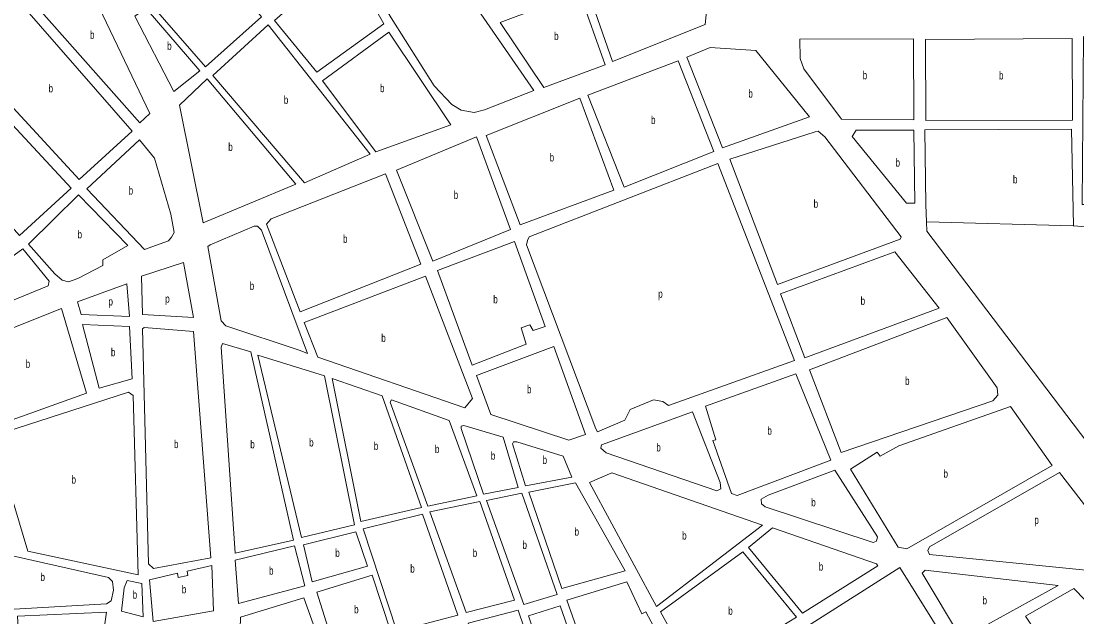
# Model space of a CAD drawing. Extents: x 639657 to 671642, y 222838 to 252123.
# Drawn here: x 651529 to 652848, y 238779 to 239522 of the extents above; entities that cross this region are included whole.
import ezdxf

# ---------------------------------------------------------------- set-up
doc = ezdxf.new("R2010")
doc.units = 0
doc.header["$LTSCALE"] = 4
doc.layers.add('1', color=7, linetype='Continuous', lineweight=13)
doc.layers.add('21', color=7, linetype='Continuous', lineweight=13)
doc.layers.add('7', color=7, linetype='Continuous')

msp = doc.modelspace()

# ---------------------------------------------------------------- linework, layer by layer
at = {"layer": '1'}
for points in [[(652009.55, 239667.98), (651942.55, 239608.18), (651991.63, 239526.5), (652045.11, 239441.38), (652067.2, 239418.34), (652079.04, 239411.39), (652095.17, 239408.2), (652108.06, 239411.46), (652169.78, 239435.8)], [(651595.46, 239605.12), (651538.65, 239552.87), (651677.72, 239395.3), (651690.04, 239407.15)], [(651766.32, 239604.49), (651691.27, 239543.59), (651759.73, 239465.34), (651829.4, 239527.84)], [(651935.58, 239602.25), (651846, 239523.27), (651898.53, 239458.81), (651982.56, 239519.11)], [(652351.45, 239607.1), (652236.59, 239561.67), (652268.01, 239472.04), (652383.93, 239518.01), (652386.54, 239547.02)], [(652226.93, 239557.89), (652127.63, 239520.56), (652182.13, 239439.59), (652258.88, 239467.72)], [(651530.62, 239542.1), (651460.82, 239477.41), (651601.88, 239324.71), (651668.08, 239385.06)], [(651685.38, 239538.21), (651671.43, 239528.5), (651720.06, 239434.62), (651752.76, 239460.49)], [(651837.95, 239517.59), (651768.89, 239454.62), (651883.18, 239320.63), (651965.29, 239356.3)], [(651988.5, 239508.38), (651905.85, 239447.79), (651972.26, 239359), (652066.2, 239393.09)], [(652644.23, 239399.33), (652643.96, 239500.28), (652502.16, 239499.92), (652502.22, 239475.76), (652507.09, 239462.88), (652553.99, 239400.17)], [(652659, 239499.24), (652659.28, 239398.29), (652842.44, 239398.75), (652842.16, 239500.78)], [(652389.92, 239489.44), (652360.95, 239477.55), (652405.3, 239364.36), (652514.24, 239402.76), (652446.87, 239485.82)], [(651449.7, 239466.68), (651390.75, 239411.74), (651475.54, 239312.65), (651527.13, 239254.7), (651591.98, 239313.96)], [(652237, 239429.99), (652282.43, 239315.19), (652394.57, 239359.5), (652350.22, 239472.69)], [(651761.92, 239450.31), (651727.09, 239417.45), (651756.52, 239270.34), (651872.44, 239318.99)], [(652227.34, 239426.2), (652110.37, 239379.73), (652152.58, 239268.14), (652269.55, 239311.39)], [(652644.27, 239386.44), (652572.29, 239386.26), (652567.48, 239378.19), (652635.39, 239295.13), (652645.59, 239295.15)], [(651677.24, 239374.34), (651611.32, 239312.93), (651683.53, 239237.38), (651713.59, 239248.2), (651717.34, 239252.51), (651720.55, 239258.42), (651716.19, 239281.51), (651696.11, 239351.3)], [(652098.02, 239378.09), (651998.23, 239336.49), (652043.66, 239222.76), (652140.77, 239262.21)], [(652521.27, 239383.98), (652414.48, 239349.88), (652473.99, 239193.77), (652627.45, 239250), (652628.52, 239253.23), (652533.11, 239378.1), (652525.03, 239385.06)], [(652399.45, 239344.48), (652163.9, 239253.14), (652161.76, 239248.3), (652160.7, 239242.93), (652247.27, 239013.31), (652249.43, 239009.56), (652283.23, 239024.14), (652290.17, 239037.58), (652319.15, 239049.47), (652330.97, 239047.35), (652337.97, 239042.54), (652495.19, 239098.78)], [(651835.66, 239268.96), (651877.86, 239159.52), (652028.63, 239218.97), (651984.28, 239331.62), (651841.55, 239275.42)], [(651601.14, 239305.38), (651538.44, 239243.98), (651571.32, 239207), (651580.48, 239198.97), (651588.54, 239196.84), (651600.35, 239201.17), (651631.47, 239217.37), (651631.45, 239224.35), (651662.57, 239242.16)], [(651887.13, 239107.46), (651829.77, 239261.43), (651824.39, 239266.25), (651820.63, 239266.24), (651765.37, 239243.01), (651762.69, 239240.85), (651779.06, 239148), (651784.98, 239142.11), (651877.99, 239111.19)], [(652145.65, 239247.18), (652049.6, 239210.96), (652092.89, 239092.94), (652159.97, 239118.88), (652154, 239139.27), (652164.73, 239143.06), (652169.05, 239136.09), (652184.08, 239140.96)], [(651531.47, 239238.06), (651460.69, 239186.84), (651478.43, 239157.46), (651563.31, 239191.94), (651564.36, 239197.85)], [(652620.51, 239234.41), (652477.78, 239181.97), (652508.08, 239102.03), (652676.03, 239164.21)], [(651679.682, 239204.033), (651680.946, 239155.959), (651744.851, 239152.471), (651732.07, 239221.072)], [(652034.58, 239203.95), (651882.73, 239146.11), (651900.04, 239102.66), (652083.37, 239039.75), (652093.01, 239051.05)], [(651599.754, 239171.743), (651604.261, 239155.959), (651664.68, 239153.633), (651661.194, 239194.329)], [(651579.84, 239163.76), (651460.08, 239116.05), (651490.98, 239015.18), (651611.18, 239057.9)], [(652685.73, 239152.42), (652514.03, 239087.01), (652553.52, 238984.01), (652742.95, 239048.38), (652749.38, 239055.38), (652748.28, 239064.51)], [(651606.11, 239143.8), (651626.72, 239064.2), (651668.07, 239075.76), (651664.78, 239141.27)], [(651744.71, 239135.02), (651682.93, 239139.7), (651680.79, 239138.09), (651688.57, 238844.91), (651694.49, 238839.02), (651766.24, 238852.18)], [(651816.22, 239109.43), (651780.74, 239120.08), (651779.15, 239115.24), (651796.5, 238858.07), (651869.51, 238874.36)], [(652194.89, 239116.28), (652098.3, 239080.06), (652116.16, 239031.24), (652213.47, 238999.27), (652234.4, 239006.3)], [(651908.16, 239079.59), (651824.83, 239105.15), (651879.7, 238877.61), (651945.73, 238893.35)], [(651980.2, 239054.53), (651917.83, 239076.39), (651953.77, 238897.66), (652029.46, 238915.04)], [(652496.85, 239082.14), (652384.16, 239041.58), (652397.17, 238999.73), (652393.41, 238998.64), (652416.69, 238932.65), (652423.68, 238929.99), (652540.65, 238974.31)], [(651663.28, 239059.1), (651494.23, 239004.44), (651537.59, 238860.64), (651675.72, 238830.92), (651669.2, 239054.82)], [(651990.43, 239046.5), (652037.51, 238916.67), (652098.71, 238929.71), (652064.08, 239023.59), (651992.03, 239049.73)], [(652402.68, 238946.58), (652368.07, 239034.56), (652254.31, 238993.46), (652253.24, 238989.16), (652260.24, 238983.27), (652398.42, 238935.83), (652403.24, 238938.53)], [(652598.64, 238984.12), (652565.39, 238963.1), (652624.74, 238865.52), (652635.49, 238863.39), (652817.3, 238967.49), (652764.99, 239041.46), (652625.47, 238992.24), (652602.41, 238979.3)], [(652079.14, 239013.97), (652106.76, 238931.88), (652150.25, 238940.04), (652131.28, 239002.82), (652082.36, 239017.73), (652079.14, 239016.65)], [(652144.18, 238996.95), (652143.12, 238994.79), (652159.37, 238942.21), (652217.35, 238953.1), (652206.54, 238979.38), (652148.48, 238996.96)], [(652455.47, 238893.01), (652267.29, 238958.59), (652239.4, 238946.17), (652323.07, 238791.73)], [(652598.93, 238878.34), (652545.52, 238961.97), (652462.35, 238930.62), (652453.77, 238925.76), (652454.32, 238919.86), (652458.63, 238916.11), (652593.57, 238871.34), (652597.87, 238872.96)], [(652661.82, 238861.31), (652663.98, 238856.48), (652925.64, 238830.29), (652826.45, 238958.92), (652663.95, 238866.15)], [(652221.67, 238946.13), (652163.69, 238934.17), (652204.84, 238813.98), (652283.74, 238836.2)], [(652154.56, 238933.07), (652110.54, 238923.83), (652157.09, 238794), (652198.96, 238806.45)], [(652102.49, 238922.74), (652039.68, 238909.69), (652085.14, 238784.15), (652145.8, 238799.34)], [(652030.56, 238906.98), (651956.48, 238888.54), (651998.73, 238760.84), (652074.95, 238780.9)], [(651947.36, 238884.76), (651881.87, 238868.48), (651892.74, 238822.33), (651961.98, 238841.84)], [(652467.83, 238889.82), (652437.82, 238865.05), (652505.19, 238783.06), (652599.56, 238842.36), (652597.94, 238845.04)], [(651465.61, 238863.15), (651453.8, 238861.51), (651474.96, 238783.7), (651506.1, 238787.53), (651636.07, 238794.84), (651641.97, 238798.61), (651644.61, 238812.04), (651643.51, 238822.78), (651638.66, 238827.6), (651492.47, 238860.53)], [(651870.6, 238867.38), (651796.52, 238849.48), (651800.97, 238795.25), (651883.63, 238817.48)], [(652430.85, 238859.66), (652327.93, 238784.76), (652373.27, 238702.71), (652497.68, 238778.2)], [(651724.59, 238833.19), (651689.7, 238825.04), (651694.14, 238772.97), (651769.84, 238786.05), (651767.53, 238842.96), (651736.63, 238835.53), (651737.51, 238830.44), (651725.68, 238827.82)], [(652626.96, 238840.28), (652445.19, 238724.91), (652488.27, 238678.88), (652511.46, 238650.97), (652686.85, 238744.31)], [(652658.66, 238837.14), (652654.91, 238833.37), (652704.01, 238751.33), (652824.69, 238817.69)], [(651680.04, 238820.19), (651661.77, 238823.9), (651658.04, 238814.76), (651654.89, 238785.76), (651681.77, 238778.84)], [(651967.92, 238830.58), (651898.69, 238809.46), (651921.99, 238735.41), (651991.21, 238759.75)], [(652285.93, 238822.24), (652210.79, 238799.5), (652256.26, 238671.28), (652353.93, 238702.67), (652309.67, 238784.71), (652304.84, 238782.55)], [(652844.04, 238813.98), (652783.97, 238779.46), (652892.39, 238614.88), (652983.01, 238671.49)], [(651882.59, 238802.44), (651803.16, 238778.07), (651802.21, 238734.04), (651905.87, 238737.52)], [(652202.75, 238792.5), (652163.04, 238780.05), (652205.28, 238655.04), (652246.06, 238668.57)], [(651636.1, 238784.64), (651524.92, 238779.53), (651542.84, 238487.81), (651594.92, 238497.52)], [(652150.13, 238787), (652087.87, 238770.73), (652133.36, 238632.31), (652196.15, 238652.33)]]:
    msp.add_lwpolyline(points, close=True, dxfattribs=at)
for points in [[(652998.457, 239501.816), (652856.12, 239502.96), (652854.54, 239293.53), (652859.38, 239293.54), (652859.45, 239265.62), (652843.87, 239266.65)], [(652843.87, 239266.65), (652841.4, 239387.47), (652658.24, 239386.47), (652659.564, 239292.935), (652660.317, 239271.843)], [(652660.317, 239271.843), (652660.73, 239260.29), (653102.23, 238678.77), (654069.9, 238505.58), (654198.194, 238480.365)]]:
    msp.add_lwpolyline(points, dxfattribs=at)
at = {"layer": '21'}
msp.add_lwpolyline([(652843.87, 239266.65), (652843.37, 239266.664), (652660.817, 239271.829), (652660.317, 239271.843)], dxfattribs=at)

# ---------------------------------------------------------------- texts
at = {"layer": '7', "width": 0.75}
for s, p in [('b', (651615.354, 239500.21)), ('b', (652195.103, 239498.74)), ('b', (651711.757, 239486.415)), ('b', (652580.482, 239449.805)), ('b', (652750.719, 239449.535)), ('b', (651563.617, 239433.405)), ('b', (651977.617, 239433.69)), ('b', (651857.44, 239419.11)), ('b', (652437.728, 239426.9)), ('b', (652316.171, 239393.94)), ('b', (651788.085, 239360.325)), ('b', (652189.541, 239347.17)), ('b', (652621.496, 239340.785)), ('b', (652768.186, 239319.77)), ('b', (651663.631, 239305.86)), ('b', (652069.654, 239300.425)), ('b', (652519.201, 239289.415)), ('b', (651599.797, 239251.11)), ('b', (651931.418, 239245.57)), ('b', (651814.881, 239186.855)), ('p', (651638.438, 239167.373)), ('p', (651709.314, 239170.861)), ('b', (652119.077, 239170.06)), ('p', (652325.126, 239177.02)), ('b', (652577.925, 239168.22)), ('b', (651979.175, 239121.85)), ('b', (651641.533, 239104)), ('b', (651535.028, 239089.47)), ('b', (652633.44, 239068.215)), ('b', (652161.18, 239057.775)), ('b', (652461.476, 239006.065)), ('b', (651720.267, 238989.36)), ('b', (651815.583, 238989.075)), ('b', (651889.11, 238991.38)), ('b', (651969.919, 238987.025)), ('b', (652046.182, 238983.2)), ('b', (652322.721, 238985.195)), ('b', (652116.031, 238974.805)), ('b', (652180.739, 238969.585)), ('b', (651592.274, 238945.01)), ('b', (652681.436, 238952.425)), ('b', (652516.232, 238916.655)), ('p', (652794.919, 238894.605)), ('b', (652220.598, 238880.055)), ('b', (652355.003, 238875.16)), ('b', (652155.551, 238863.535)), ('b', (651921.69, 238853.545)), ('b', (652093.429, 238853.445)), ('b', (652525.734, 238836.44)), ('b', (651553.509, 238823.425)), ('b', (651839.014, 238831.315)), ('b', (652015.42, 238833.91)), ('b', (651668.706, 238801.37)), ('b', (651730.053, 238807.965)), ('b', (651945.292, 238782.995)), ('b', (652730.184, 238794.235)), ('b', (652412.568, 238781.185))]:
    msp.add_text(s, height=10, dxfattribs=at).set_placement(p)

doc.saveas('drawing.dxf')
